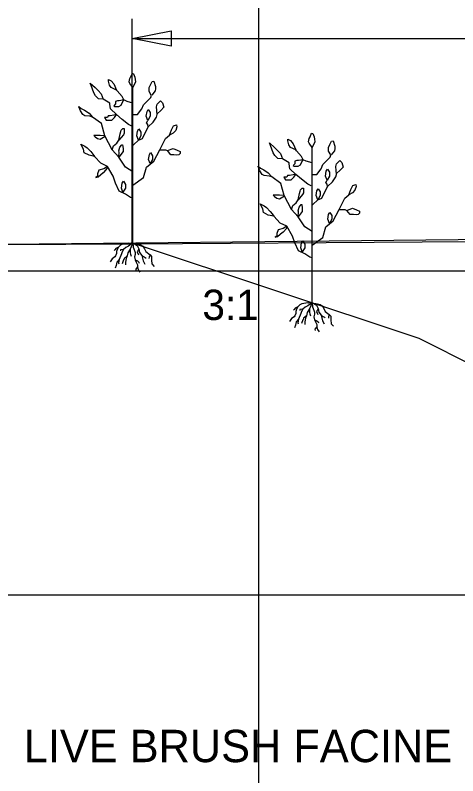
# Model space of a CAD drawing. Extents: x 1578769 to 1579225, y 724002 to 724828.
# Drawn here: x 1578846.37 to 1578853.21, y 724264.34 to 724276.1 of the extents above; entities that cross this region are included whole.
import ezdxf

# ---------------------------------------------------------------- set-up
doc = ezdxf.new("R2010")
doc.units = 0
for name, color, linetype in [('1', 7, 'Continuous'), ('Default', 7, 'Continuous'), ('Old_Level_41', 7, 'Continuous'), ('R_Exist Surface', 7, 'Continuous'), ('R_Fin Surface', 7, 'Continuous')]:
    doc.layers.add(name, color=color, linetype=linetype)

msp = doc.modelspace()

# ---------------------------------------------------------------- linework, layer by layer
at = {"layer": '1'}
for p, q in [((1578848.181, 724272.579), (1578848.181, 724276.038)), ((1578848.181, 724275.736), (1578856.531, 724275.736)), ((1578848.189, 724272.576), (1578848.189, 724274.976)), ((1578850.958, 724271.653), (1578850.958, 724274.053)), ((1578848.194, 724272.571), (1578848.195, 724272.575)), ((1578850.962, 724271.648), (1578850.964, 724271.652))]:
    msp.add_line(p, q, dxfattribs=at)
for points in [[(1578848.781, 724275.616), (1578848.181, 724275.736), (1578848.781, 724275.856)], [(1578848.189, 724274.976), (1578848.145, 724275.039), (1578848.132, 724275.064), (1578848.145, 724275.115), (1578848.157, 724275.14), (1578848.183, 724275.197), (1578848.202, 724275.19), (1578848.221, 724275.14), (1578848.227, 724275.102), (1578848.233, 724275.064)], [(1578847.735, 724274.799), (1578847.659, 724274.805), (1578847.615, 724274.849), (1578847.589, 724274.894), (1578847.545, 724275.007), (1578847.533, 724275.045), (1578847.608, 724274.976), (1578847.653, 724274.932), (1578847.703, 724274.881)], [(1578847.937, 724274.938), (1578847.855, 724274.976), (1578847.829, 724275.014), (1578847.817, 724275.077), (1578847.817, 724275.102), (1578847.855, 724275.083), (1578847.899, 724275.033)], [(1578848.05, 724274.786), (1578847.982, 724274.772), (1578847.953, 724274.772), (1578847.924, 724274.762), (1578847.924, 724274.724), (1578847.896, 724274.695), (1578847.915, 724274.686), (1578847.972, 724274.686), (1578848.01, 724274.705), (1578848.029, 724274.753)], [(1578847.937, 724274.559), (1578847.896, 724274.552), (1578847.838, 724274.542), (1578847.81, 724274.542), (1578847.8, 724274.514), (1578847.752, 724274.514), (1578847.781, 724274.475), (1578847.819, 724274.475), (1578847.867, 724274.475), (1578847.905, 724274.514)], [(1578847.974, 724274.167), (1578847.993, 724274.262), (1578848.006, 724274.3), (1578848.012, 724274.319), (1578848.037, 724274.344), (1578848.056, 724274.344), (1578848.056, 724274.275), (1578848.044, 724274.249)], [(1578850.705, 724274.015), (1578850.623, 724274.053), (1578850.598, 724274.091), (1578850.585, 724274.154), (1578850.585, 724274.179), (1578850.623, 724274.16), (1578850.667, 724274.11)], [(1578850.958, 724274.053), (1578850.913, 724274.116), (1578850.901, 724274.141), (1578850.913, 724274.192), (1578850.926, 724274.217), (1578850.951, 724274.274), (1578850.97, 724274.268), (1578850.989, 724274.217), (1578850.996, 724274.179), (1578851.002, 724274.141)], [(1578847.6, 724273.912), (1578847.514, 724273.931), (1578847.437, 724273.969), (1578847.428, 724274.026), (1578847.39, 724274.103), (1578847.447, 724274.074), (1578847.485, 724274.046), (1578847.542, 724273.988), (1578847.571, 724273.95)], [(1578847.974, 724273.902), (1578847.982, 724273.979), (1578847.972, 724273.998), (1578847.991, 724274.055), (1578848.02, 724274.093), (1578848.029, 724274.093), (1578848.039, 724274.036), (1578848.039, 724273.988)], [(1578850.503, 724273.876), (1578850.428, 724273.882), (1578850.383, 724273.927), (1578850.358, 724273.971), (1578850.314, 724274.084), (1578850.301, 724274.122), (1578850.377, 724274.053), (1578850.421, 724274.009), (1578850.472, 724273.958)], [(1578850.819, 724273.863), (1578850.75, 724273.849), (1578850.722, 724273.849), (1578850.693, 724273.839), (1578850.693, 724273.801), (1578850.664, 724273.772), (1578850.683, 724273.763), (1578850.741, 724273.763), (1578850.779, 724273.782), (1578850.798, 724273.83)], [(1578847.8, 724273.759), (1578847.743, 724273.721), (1578847.667, 724273.702), (1578847.647, 724273.644), (1578847.647, 724273.606), (1578847.619, 724273.587), (1578847.657, 724273.597), (1578847.733, 724273.663), (1578847.743, 724273.663), (1578847.8, 724273.73)], [(1578850.705, 724273.636), (1578850.664, 724273.629), (1578850.607, 724273.619), (1578850.578, 724273.619), (1578850.569, 724273.591), (1578850.521, 724273.591), (1578850.55, 724273.553), (1578850.588, 724273.553), (1578850.636, 724273.553), (1578850.674, 724273.591)], [(1578850.743, 724273.244), (1578850.762, 724273.339), (1578850.775, 724273.377), (1578850.781, 724273.396), (1578850.806, 724273.421), (1578850.825, 724273.421), (1578850.825, 724273.352), (1578850.812, 724273.327)], [(1578850.368, 724272.989), (1578850.282, 724273.008), (1578850.206, 724273.046), (1578850.196, 724273.104), (1578850.158, 724273.18), (1578850.216, 724273.151), (1578850.254, 724273.123), (1578850.311, 724273.065), (1578850.34, 724273.027)], [(1578850.743, 724272.979), (1578850.75, 724273.056), (1578850.741, 724273.075), (1578850.76, 724273.132), (1578850.788, 724273.17), (1578850.798, 724273.17), (1578850.807, 724273.113), (1578850.807, 724273.065)], [(1578850.569, 724272.836), (1578850.512, 724272.798), (1578850.435, 724272.779), (1578850.416, 724272.721), (1578850.416, 724272.683), (1578850.387, 724272.664), (1578850.426, 724272.674), (1578850.502, 724272.741), (1578850.512, 724272.741), (1578850.569, 724272.807)]]:
    msp.add_lwpolyline(points, close=True, dxfattribs=at)
for points in [[(1578848.476, 724274.862), (1578848.445, 724274.919), (1578848.445, 724274.976), (1578848.463, 724275.02), (1578848.489, 724275.07), (1578848.514, 724275.077), (1578848.539, 724274.995), (1578848.539, 724274.957), (1578848.533, 724274.925), (1578848.482, 724274.862)], [(1578848.189, 724274.736), (1578848.101, 724274.761), (1578848.05, 724274.786), (1578848.025, 724274.837), (1578847.949, 724274.925), (1578847.937, 724274.938)], [(1578848.176, 724274.382), (1578848.126, 724274.407), (1578848.025, 724274.483), (1578847.937, 724274.559), (1578847.848, 724274.647), (1578847.836, 724274.723), (1578847.836, 724274.736), (1578847.735, 724274.799)], [(1578848.189, 724274.559), (1578848.265, 724274.559), (1578848.328, 724274.647), (1578848.353, 724274.71), (1578848.467, 724274.824), (1578848.479, 724274.862)], [(1578848.568, 724274.559), (1578848.555, 724274.679), (1578848.568, 724274.723), (1578848.618, 724274.774), (1578848.65, 724274.742), (1578848.669, 724274.673), (1578848.624, 724274.622), (1578848.568, 724274.572)], [(1578847.57, 724274.521), (1578847.526, 724274.534), (1578847.451, 724274.54), (1578847.419, 724274.559), (1578847.381, 724274.616), (1578847.356, 724274.679), (1578847.356, 724274.685), (1578847.394, 724274.654), (1578847.444, 724274.628), (1578847.514, 724274.584), (1578847.57, 724274.521)], [(1578848.422, 724274.47), (1578848.397, 724274.534), (1578848.41, 724274.609), (1578848.429, 724274.641), (1578848.46, 724274.59), (1578848.46, 724274.534), (1578848.422, 724274.47)], [(1578848.189, 724274.092), (1578848.202, 724274.092), (1578848.277, 724274.167), (1578848.34, 724274.193), (1578848.429, 724274.369), (1578848.505, 724274.445), (1578848.555, 724274.521), (1578848.568, 724274.559)], [(1578848.189, 724273.675), (1578848.075, 724273.75), (1578847.974, 724273.902), (1578847.873, 724274.016), (1578847.76, 724274.23), (1578847.709, 724274.42), (1578847.57, 724274.521)], [(1578848.429, 724274.369), (1578848.422, 724274.407), (1578848.404, 724274.433), (1578848.422, 724274.47)], [(1578848.277, 724274.167), (1578848.252, 724274.23), (1578848.265, 724274.306), (1578848.284, 724274.338), (1578848.315, 724274.287), (1578848.315, 724274.23), (1578848.277, 724274.167)], [(1578848.757, 724274.243), (1578848.789, 724274.325), (1578848.82, 724274.388), (1578848.864, 724274.401), (1578848.871, 724274.369), (1578848.852, 724274.313), (1578848.814, 724274.275), (1578848.757, 724274.243)], [(1578847.76, 724274.23), (1578847.686, 724274.237), (1578847.628, 724274.237), (1578847.59, 724274.237), (1578847.609, 724274.218), (1578847.647, 724274.189), (1578847.686, 724274.179), (1578847.762, 724274.227)], [(1578848.189, 724273.467), (1578848.353, 724273.586), (1578848.404, 724273.75), (1578848.517, 724273.839), (1578848.605, 724274.016), (1578848.694, 724274.193), (1578848.757, 724274.243)], [(1578847.873, 724274.016), (1578847.892, 724274.079), (1578847.943, 724274.117), (1578847.974, 724274.167)], [(1578851.245, 724273.939), (1578851.213, 724273.996), (1578851.213, 724274.053), (1578851.232, 724274.097), (1578851.257, 724274.148), (1578851.283, 724274.154), (1578851.308, 724274.072), (1578851.308, 724274.034), (1578851.302, 724274.002), (1578851.251, 724273.939)], [(1578848.458, 724273.802), (1578848.433, 724273.865), (1578848.446, 724273.941), (1578848.465, 724273.972), (1578848.496, 724273.922), (1578848.496, 724273.865), (1578848.458, 724273.802)], [(1578848.605, 724274.016), (1578848.669, 724274.016), (1578848.694, 724274.016), (1578848.725, 724274.003)], [(1578848.725, 724274.003), (1578848.814, 724274.035), (1578848.877, 724274.009), (1578848.921, 724273.99), (1578848.921, 724273.959), (1578848.902, 724273.94), (1578848.871, 724273.934), (1578848.826, 724273.94), (1578848.776, 724273.94), (1578848.725, 724274.003)], [(1578850.958, 724273.813), (1578850.869, 724273.838), (1578850.819, 724273.863), (1578850.793, 724273.914), (1578850.718, 724274.002), (1578850.705, 724274.015)], [(1578850.958, 724273.636), (1578851.033, 724273.636), (1578851.096, 724273.724), (1578851.122, 724273.788), (1578851.235, 724273.901), (1578851.248, 724273.939)], [(1578848.192, 724273.272), (1578848.153, 724273.281), (1578848.077, 724273.329), (1578847.982, 724273.377), (1578847.924, 724273.501), (1578847.886, 724273.606), (1578847.8, 724273.759), (1578847.695, 724273.807), (1578847.6, 724273.912), (1578847.6, 724273.912)], [(1578850.945, 724273.459), (1578850.894, 724273.484), (1578850.793, 724273.56), (1578850.705, 724273.636), (1578850.617, 724273.724), (1578850.604, 724273.8), (1578850.604, 724273.813), (1578850.503, 724273.876)], [(1578851.336, 724273.636), (1578851.324, 724273.756), (1578851.336, 724273.8), (1578851.387, 724273.851), (1578851.418, 724273.819), (1578851.437, 724273.75), (1578851.393, 724273.699), (1578851.336, 724273.649)], [(1578850.339, 724273.598), (1578850.295, 724273.611), (1578850.219, 724273.617), (1578850.188, 724273.636), (1578850.15, 724273.693), (1578850.125, 724273.756), (1578850.125, 724273.762), (1578850.162, 724273.731), (1578850.213, 724273.705), (1578850.282, 724273.661), (1578850.339, 724273.598)], [(1578851.191, 724273.548), (1578851.166, 724273.611), (1578851.178, 724273.687), (1578851.197, 724273.718), (1578851.229, 724273.668), (1578851.229, 724273.611), (1578851.191, 724273.548)], [(1578850.958, 724272.752), (1578850.844, 724272.828), (1578850.743, 724272.979), (1578850.642, 724273.093), (1578850.528, 724273.308), (1578850.478, 724273.497), (1578850.339, 724273.598)], [(1578850.958, 724273.169), (1578850.97, 724273.169), (1578851.046, 724273.244), (1578851.109, 724273.27), (1578851.197, 724273.447), (1578851.273, 724273.522), (1578851.324, 724273.598), (1578851.336, 724273.636)], [(1578848.038, 724273.362), (1578848.013, 724273.425), (1578848.026, 724273.501), (1578848.045, 724273.533), (1578848.076, 724273.482), (1578848.076, 724273.425), (1578848.038, 724273.362)], [(1578851.197, 724273.447), (1578851.191, 724273.484), (1578851.172, 724273.51), (1578851.191, 724273.548)], [(1578851.526, 724273.32), (1578851.557, 724273.402), (1578851.589, 724273.466), (1578851.633, 724273.478), (1578851.639, 724273.447), (1578851.62, 724273.39), (1578851.582, 724273.352), (1578851.526, 724273.32)], [(1578851.046, 724273.244), (1578851.021, 724273.308), (1578851.033, 724273.383), (1578851.052, 724273.415), (1578851.084, 724273.364), (1578851.084, 724273.308), (1578851.046, 724273.244)], [(1578850.528, 724273.308), (1578850.454, 724273.314), (1578850.397, 724273.314), (1578850.359, 724273.314), (1578850.378, 724273.295), (1578850.416, 724273.266), (1578850.454, 724273.256), (1578850.531, 724273.304)], [(1578850.642, 724273.093), (1578850.661, 724273.156), (1578850.711, 724273.194), (1578850.743, 724273.244)], [(1578850.958, 724272.544), (1578851.122, 724272.663), (1578851.172, 724272.828), (1578851.286, 724272.916), (1578851.374, 724273.093), (1578851.462, 724273.27), (1578851.526, 724273.32)], [(1578851.227, 724272.879), (1578851.202, 724272.942), (1578851.214, 724273.018), (1578851.233, 724273.049), (1578851.265, 724272.999), (1578851.265, 724272.942), (1578851.227, 724272.879)], [(1578851.374, 724273.093), (1578851.437, 724273.093), (1578851.463, 724273.093), (1578851.494, 724273.08)], [(1578851.494, 724273.08), (1578851.582, 724273.112), (1578851.646, 724273.087), (1578851.69, 724273.068), (1578851.69, 724273.036), (1578851.671, 724273.017), (1578851.639, 724273.011), (1578851.595, 724273.017), (1578851.545, 724273.017), (1578851.494, 724273.08)], [(1578850.96, 724272.349), (1578850.922, 724272.358), (1578850.846, 724272.406), (1578850.75, 724272.454), (1578850.693, 724272.578), (1578850.655, 724272.683), (1578850.569, 724272.836), (1578850.464, 724272.884), (1578850.368, 724272.989), (1578850.368, 724272.989)], [(1578848.189, 724272.576), (1578848.138, 724272.57), (1578848.122, 724272.574), (1578848.064, 724272.566), (1578848.029, 724272.558), (1578848.002, 724272.543), (1578847.971, 724272.512), (1578847.947, 724272.477), (1578847.94, 724272.442), (1578847.94, 724272.411), (1578847.924, 724272.376), (1578847.913, 724272.36), (1578847.874, 724272.333), (1578847.839, 724272.287)], [(1578848.189, 724272.576), (1578848.122, 724272.527), (1578848.083, 724272.508), (1578848.044, 724272.477), (1578848.025, 724272.438), (1578848.017, 724272.407), (1578847.978, 724272.322), (1578847.944, 724272.279), (1578847.932, 724272.228), (1578847.916, 724272.186)], [(1578848.189, 724272.576), (1578848.149, 724272.481), (1578848.114, 724272.426), (1578848.103, 724272.376), (1578848.087, 724272.337), (1578848.075, 724272.279), (1578848.075, 724272.24)], [(1578848.189, 724272.576), (1578848.273, 724272.56), (1578848.316, 724272.547), (1578848.343, 724272.527), (1578848.37, 724272.488), (1578848.39, 724272.442), (1578848.456, 724272.395), (1578848.479, 724272.368), (1578848.479, 724272.31), (1578848.483, 724272.252), (1578848.522, 724272.213)], [(1578848.189, 724272.576), (1578848.258, 724272.539), (1578848.281, 724272.485), (1578848.293, 724272.43), (1578848.328, 724272.384), (1578848.351, 724272.298), (1578848.374, 724272.248)], [(1578848.189, 724272.576), (1578848.196, 724272.512), (1578848.207, 724272.485), (1578848.219, 724272.446), (1578848.227, 724272.43), (1578848.227, 724272.399), (1578848.215, 724272.36), (1578848.227, 724272.314), (1578848.242, 724272.279), (1578848.262, 724272.24), (1578848.262, 724272.205), (1578848.273, 724272.162), (1578848.297, 724272.127)], [(1578850.807, 724272.439), (1578850.782, 724272.503), (1578850.794, 724272.578), (1578850.813, 724272.61), (1578850.845, 724272.559), (1578850.845, 724272.503), (1578850.807, 724272.439)], [(1578847.971, 724272.512), (1578847.928, 724272.492), (1578847.913, 724272.469), (1578847.901, 724272.461)], [(1578848.044, 724272.477), (1578848.002, 724272.469), (1578847.998, 724272.453)], [(1578848.149, 724272.481), (1578848.149, 724272.426), (1578848.153, 724272.403), (1578848.165, 724272.372)], [(1578848.281, 724272.485), (1578848.269, 724272.453), (1578848.258, 724272.438), (1578848.277, 724272.391)], [(1578847.978, 724272.322), (1578847.971, 724272.267), (1578847.975, 724272.252)], [(1578848.103, 724272.376), (1578848.056, 724272.337), (1578848.052, 724272.318), (1578848.044, 724272.314), (1578848.025, 724272.255)], [(1578848.227, 724272.314), (1578848.262, 724272.298), (1578848.285, 724272.279), (1578848.289, 724272.263)], [(1578848.328, 724272.384), (1578848.363, 724272.364), (1578848.382, 724272.353), (1578848.394, 724272.341)], [(1578848.456, 724272.395), (1578848.444, 724272.356), (1578848.44, 724272.337)], [(1578848.262, 724272.205), (1578848.235, 724272.17), (1578848.238, 724272.147)], [(1578850.958, 724271.653), (1578850.906, 724271.647), (1578850.891, 724271.651), (1578850.832, 724271.643), (1578850.798, 724271.635), (1578850.77, 724271.62), (1578850.739, 724271.589), (1578850.716, 724271.554), (1578850.708, 724271.519), (1578850.708, 724271.488), (1578850.693, 724271.453), (1578850.681, 724271.437), (1578850.642, 724271.41), (1578850.607, 724271.364)], [(1578850.739, 724271.589), (1578850.697, 724271.569), (1578850.681, 724271.546), (1578850.67, 724271.538)], [(1578850.958, 724271.653), (1578850.891, 724271.604), (1578850.852, 724271.585), (1578850.813, 724271.554), (1578850.794, 724271.515), (1578850.786, 724271.484), (1578850.747, 724271.399), (1578850.712, 724271.356), (1578850.701, 724271.305), (1578850.685, 724271.263)], [(1578850.958, 724271.653), (1578850.918, 724271.558), (1578850.883, 724271.503), (1578850.871, 724271.453), (1578850.856, 724271.414), (1578850.844, 724271.356), (1578850.844, 724271.317)], [(1578850.958, 724271.653), (1578851.042, 724271.637), (1578851.085, 724271.624), (1578851.112, 724271.604), (1578851.139, 724271.566), (1578851.158, 724271.519), (1578851.224, 724271.472), (1578851.248, 724271.445), (1578851.248, 724271.387), (1578851.251, 724271.329), (1578851.29, 724271.29)], [(1578850.958, 724271.653), (1578851.026, 724271.616), (1578851.05, 724271.562), (1578851.061, 724271.507), (1578851.096, 724271.461), (1578851.12, 724271.375), (1578851.143, 724271.325)], [(1578850.958, 724271.653), (1578850.964, 724271.589), (1578850.976, 724271.562), (1578850.988, 724271.523), (1578850.995, 724271.507), (1578850.995, 724271.476), (1578850.984, 724271.437), (1578850.995, 724271.391), (1578851.011, 724271.356), (1578851.03, 724271.317), (1578851.03, 724271.282), (1578851.042, 724271.239), (1578851.065, 724271.205)], [(1578850.813, 724271.554), (1578850.77, 724271.546), (1578850.767, 724271.531)], [(1578850.918, 724271.558), (1578850.918, 724271.503), (1578850.922, 724271.48), (1578850.933, 724271.449)], [(1578851.05, 724271.562), (1578851.038, 724271.531), (1578851.026, 724271.515), (1578851.046, 724271.469)], [(1578851.224, 724271.472), (1578851.213, 724271.434), (1578851.209, 724271.414)], [(1578850.747, 724271.399), (1578850.739, 724271.344), (1578850.743, 724271.329)], [(1578850.871, 724271.453), (1578850.825, 724271.414), (1578850.821, 724271.395), (1578850.813, 724271.391), (1578850.794, 724271.333)], [(1578850.995, 724271.391), (1578851.03, 724271.375), (1578851.054, 724271.356), (1578851.057, 724271.34)], [(1578851.096, 724271.461), (1578851.131, 724271.441), (1578851.151, 724271.43), (1578851.162, 724271.418)], [(1578851.03, 724271.282), (1578851.003, 724271.247), (1578851.007, 724271.224)]]:
    msp.add_lwpolyline(points, dxfattribs=at)
at = {"layer": 'Default'}
msp.add_lwpolyline([(1578826.025, 724272.503), (1578843.356, 724272.54), (1578848.216, 724272.563), (1578852.656, 724272.595), (1578873.806, 724272.679), (1578875.706, 724271.556), (1578889.515, 724263.067), (1578894.196, 724261.454), (1578913.456, 724256.023), (1578914.486, 724256.05), (1578915.035, 724256.065), (1578992.496, 724256.633), (1578992.515, 724256.633), (1578992.566, 724256.634), (1578992.736, 724256.639), (1578993.706, 724256.668), (1579090.356, 724259.528), (1579113.086, 724262.229), (1579131.176, 724264.398), (1579155.015, 724266.722), (1579177.006, 724269.229), (1579191.525, 724270.885)], dxfattribs=at)
at = {"layer": 'Old_Level_41'}
msp.add_line((1578850.135, 724252.141), (1578850.135, 724282.141), dxfattribs=at)
for points in [[(1578925.135, 724272.141), (1578825.135, 724272.141)], [(1578825.135, 724267.141), (1578925.135, 724267.141)]]:
    msp.add_lwpolyline(points, dxfattribs=at)
at = {"layer": 'R_Exist Surface'}
msp.add_lwpolyline([(1578826.062, 724272.509), (1578843.255, 724272.529), (1578855.204, 724272.649), (1578859.177, 724272.597), (1578872.167, 724272.617), (1578873.087, 724272.657), (1578874.163, 724272.457), (1578875.161, 724271.898), (1578886.138, 724265.225), (1578890.363, 724262.7), (1578891.18, 724262.468), (1578894.233, 724261.427), (1578900.147, 724259.744), (1578907.197, 724257.773), (1578912.15, 724256.411), (1578913.135, 724256.113), (1578914.178, 724256.033), (1578918.136, 724256.056), (1578925.136, 724256.105)], dxfattribs=at)
at = {"layer": 'R_Fin Surface'}
for p, q in [((1578848.181, 724272.579), (1578852.607, 724271.103)), ((1578848.181, 724272.579), (1578852.607, 724271.103)), ((1578852.607, 724271.103), (1578856.531, 724269.141)), ((1578852.607, 724271.103), (1578856.531, 724269.141))]:
    msp.add_line(p, q, dxfattribs=at)

# ---------------------------------------------------------------- texts
at = {"layer": '1'}
for s, height, p in [('3:1', 0.4687, (1578849.264, 724271.386)), ('LIVE BRUSH FACINE', 0.5, (1578846.507, 724264.554))]:
    msp.add_text(s, height=height, dxfattribs=at).set_placement(p)

doc.saveas('drawing.dxf')
